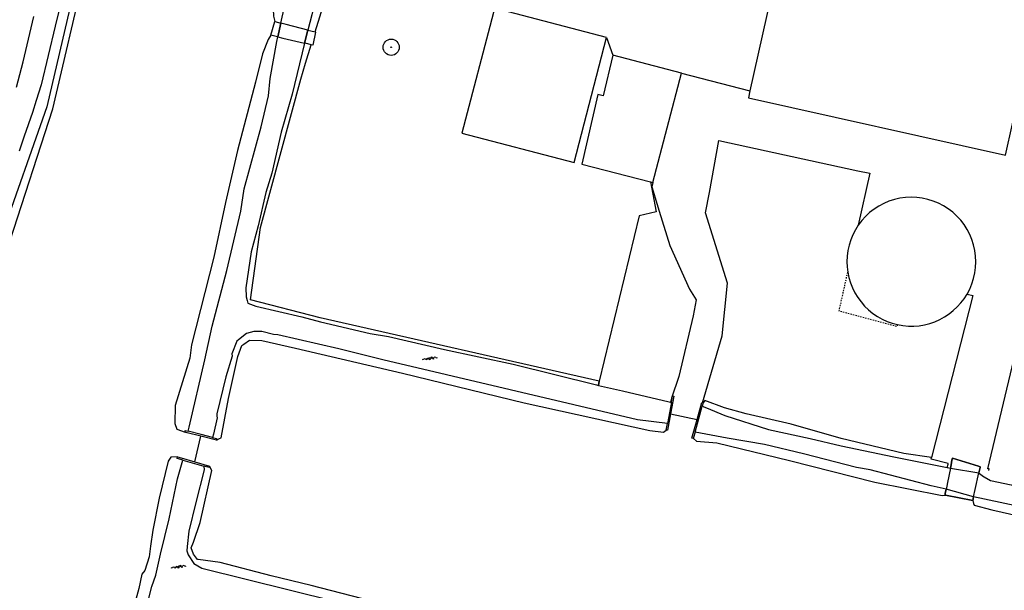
# Model space of a CAD drawing. Header units: metres. Extents: x 116958 to 118326, y 475500 to 477904.
# Tile 815 of 1001: x 117597 to 117750, y 476565 to 476653. Entities that reach past the tile are written whole.
import ezdxf

# ---------------------------------------------------------------- set-up
doc = ezdxf.new("R2010")
doc.units = ezdxf.units.M
doc.header["$LTSCALE"] = 0.2
doc.linetypes.add('MATGRENS', pattern=[2, 1, -1])
doc.layers.get('0').update_dxf_attribs({"color": 6})
for name, color, linetype in [('B-WE-GR-BOOM-G', 252, 'Continuous'), ('B-WE-GR-GROENVOORZIENING-GV', 252, 'Continuous'), ('B-WE-GW-WATERGANG_INSTEEK-G', 252, 'Continuous'), ('B-WE-GW-WATERGANG_WATERLIJN-G', 252, 'Continuous'), ('B-WE-IE-TERREINAFSCHEIDING_KUNSTMATIG_HEKWERK-G', 252, 'HEKWERK'), ('B-WE-KW-KUNSTWERK_LANDHOOFD-GV', 252, 'Continuous'), ('B-WE-KW-KUNSTWERK_TUNNEL-GV', 252, 'Continuous'), ('B-WE-KW-KUNSTWERK_WALBESCHERMING-GV', 252, 'Continuous'), ('B-WE-OG-BEBOUWING-GV', 252, 'Continuous'), ('B-WE-VH-MATERIAALGRENS-G', 252, 'MATGRENS'), ('B-WE-VH-VERHARDING_ASFALT-GV', 252, 'Continuous'), ('X-XX-WERKGRENS-G', 4, 'WERKGRENS')]:
    doc.layers.add(name, color=color, linetype=linetype)
doc.linetypes.add('HEKWERK', pattern='A,5,-1,[103,standaard.shx,S=0.5,R=0,X=0,Y=0],-1', length=7)
doc.linetypes.add('WERKGRENS', pattern='A,5,-2,[100,standaard.shx,S=1,R=0,X=0,Y=0],-2', length=9)

# ---------------------------------------------------------------- blocks, each defined once
blk = doc.blocks.new('BGTWT')
for centre, start_param, end_param in [((-0.024, -0.058), 5.873058, 6.693313), ((0.001, 0.072), 2.731465, 3.55172), ((0.027, -0.043), 5.873058, 6.693313), ((0.028, -0.058), 5.873058, 6.693313), ((0.053, 0.072), 2.731465, 3.55172), ((0.08, -0.043), 5.873058, 6.693313), ((0.106, 0.072), 2.731465, 3.55172), ((-0.106, 0.044), 2.731465, 3.55172), ((-0.08, -0.071), 5.873058, 6.693313), ((-0.053, 0.044), 2.731465, 3.55172), ((-0.05, 0.057), 2.731465, 3.55172), ((-0.027, -0.071), 5.873058, 6.693313), ((-0.001, 0.044), 2.731465, 3.55172), ((0.002, 0.057), 2.731465, 3.55172), ((0.055, 0.057), 2.731465, 3.55172)]:
    blk.add_ellipse(centre, major_axis=(0, 0.0627), ratio=0.52488, start_param=start_param, end_param=end_param)
blk = doc.blocks.new('Bestboom')
h = blk.add_hatch(color=256)
h.dxf.hatch_style = 1
h.paths.add_polyline_path([(41, 0, 1), (-41, 0, 1)])
for radius in [1260, 41.1]:
    blk.add_circle((0, 0), radius)

msp = doc.modelspace()

# ---------------------------------------------------------------- linework, layer by layer
at = {"layer": 'B-WE-GR-GROENVOORZIENING-GV', "flags": 128}
for points in [[(117688.318, 476650.708), (117689.283, 476647.988)], [(117699.922, 476645.212), (117710.555, 476642.437)], [(117703.224, 476594.066), (117706.25, 476604.45), (117707.06, 476612.63), (117703.686, 476623.497), (117704.292, 476626.686), (117705.758, 476634.748), (117727.32, 476630.032), (117729.17, 476629.65), (117727.374, 476621.618)], [(117695.118, 476628.337), (117695.988, 476623.658), (117693.369, 476623.038), (117687.187, 476597.392)], [(117695.493, 476628.24), (117695.33, 476627.57), (117696.492, 476623.779), (117698.125, 476618.448), (117701.16, 476611.7), (117702.198, 476610.037), (117701.76, 476607.53), (117699.551, 476598.124), (117698.376, 476594.781), (117698.274, 476594.289), (117698.249, 476594.166)], [(117747.614, 476583.55), (117747.67, 476583.785), (117747.454, 476583.816), (117756.354, 476621.099), (117756.621, 476621.034), (117756.67, 476621.24), (117814.042, 476607.795)], [(117744.246, 476610.906), (117745.16, 476610.67), (117738.733, 476585.582)], [(117698.232, 476592.335), (117702.366, 476591.454)], [(117624.414, 476584.902), (117625.351, 476588.856)]]:
    msp.add_lwpolyline(points, dxfattribs=at)
at = {"layer": 'B-WE-GW-WATERGANG_INSTEEK-G', "flags": 128}
for points in [[(117643.12, 476651.584), (117645.762, 476660.152), (117645.224, 476663.668), (117646.201, 476668.71), (117647.904, 476675.917), (117648.966, 476680.636), (117649.799, 476684.004), (117649.604, 476685.458), (117647.394, 476685.958), (117645.708, 476686.117), (117645.356, 476686.151), (117644.732, 476685.316), (117644.492, 476684.519), (117643.502, 476682.07), (117642.106, 476673.682), (117640.572, 476666.853), (117638.223, 476660.417), (117636.739, 476656.251), (117636.596, 476655.105), (117636.665, 476654.033), (117636.83, 476653.199)], [(117636.211, 476651.084), (117635.823, 476650.421), (117634.945, 476648.167), (117633.865, 476643.798), (117631.049, 476633.191), (117629.205, 476625.136), (117627.394, 476616.656), (117623.924, 476603.016), (117623.66, 476600.982), (117621.41, 476593.643), (117621.321, 476590.84), (117621.628, 476589.943), (117622.916, 476589.479)], [(117687.074, 476596.748), (117687.187, 476597.392), (117643.909, 476607.235), (117633.062, 476610.014), (117634.649, 476621.258), (117640.867, 476644.277), (117641.631, 476646.755), (117642.509, 476649.602)], [(117627.777, 476588.235), (117628.271, 476588.482), (117628.528, 476588.611), (117629.664, 476594.711), (117631.089, 476601.252), (117631.739, 476602.941), (117632.018, 476603.135), (117632.94, 476603.777), (117634.815, 476603.69), (117640.041, 476602.515), (117656.651, 476598.661), (117675.55, 476594.06), (117695.041, 476589.735), (117697.157, 476589.494), (117697.377, 476589.65), (117697.565, 476589.784)], [(117741.176, 476583.99), (117741.296, 476584.508), (117741.329, 476584.652), (117738.655, 476585.277), (117738.733, 476585.582), (117734.454, 476586.204), (117724.708, 476588.485), (117716.941, 476590.709), (117709.999, 476592.354), (117706.613, 476593.277), (117703.565, 476594.406), (117703.302, 476594.046)], [(117701.78, 476588.496), (117702.247, 476588.106), (117705.411, 476587.854), (117716.71, 476585.116), (117729.923, 476581.736), (117740.369, 476579.657), (117740.825, 476579.731)], [(117621.758, 476585.672), (117620.736, 476585.595), (117620.3, 476584.978), (117618.921, 476579.262), (117617.928, 476574.299), (117617.565, 476571.786), (117617.37, 476570.154), (117616.659, 476568.048), (117616.205, 476567.483), (117615.739, 476565.25), (117615.134, 476562.946), (117614.409, 476560.604), (117613.527, 476558.695), (117613.157, 476556.81), (117613.033, 476555.243), (117612.932, 476553.978), (117613.194, 476553.316)], [(117667.315, 476560.259), (117666.563, 476560.518), (117664.389, 476560.599), (117660.58, 476561.247), (117650.313, 476563.69), (117642.497, 476565.721), (117636.278, 476567.199), (117628.344, 476569.28), (117624.982, 476569.726), (117624.868, 476569.741), (117624.22, 476570.54), (117623.876, 476571.545), (117624.227, 476572.433), (117625.244, 476575.489), (117627.075, 476583.518), (117626.706, 476584.237)], [(117745.129, 476578.876), (117745.259, 476578.421), (117745.331, 476578.171), (117748.089, 476577.414), (117767.057, 476573.156), (117793.112, 476567.234), (117814.727, 476562.394), (117844.92, 476555.462), (117876.719, 476547.63), (117902.381, 476542.152), (117922.318, 476537.245), (117944.732, 476532.069), (117956.063, 476528.973), (117975.102, 476525.055), (118000, 476519.303)]]:
    msp.add_lwpolyline(points, dxfattribs=at)
at = {"layer": 'B-WE-GW-WATERGANG_WATERLIJN-G', "flags": 128}
for points in [[(117637.788, 476652.953), (117638.929, 476658.056), (117641.001, 476663.665), (117641.818, 476666.174), (117643.391, 476673.417), (117644.338, 476679.527), (117644.807, 476681.686), (117646.191, 476684.445), (117647.082, 476684.42), (117647.656, 476684.251), (117647.885, 476683.838), (117647.77, 476682.957), (117646.833, 476678.811), (117644.86, 476669.471), (117643.966, 476664.414), (117644.153, 476663.548), (117643.785, 476662.123), (117644.306, 476660.95), (117644.348, 476660.856), (117644.069, 476659.279), (117643.541, 476658.315), (117642.591, 476654.257), (117641.979, 476651.877)], [(117623.411, 476589.621), (117623.567, 476590.289), (117626.005, 476600.72), (117627.136, 476605.927), (117629.409, 476614.549), (117631.586, 476623.762), (117632.102, 476627.264), (117634.738, 476636.848), (117635.86, 476641.654), (117636.135, 476644.384), (117637.147, 476650.089), (117637.312, 476650.825)], [(117641.457, 476649.849), (117639.531, 476641.914), (117637.823, 476636.029), (117636.388, 476629.684), (117635.432, 476626.694), (117634.26, 476621.501), (117633.195, 476617.463), (117632.343, 476611.872), (117632.379, 476610.474), (117632.533, 476609.904), (117632.643, 476609.499), (117633.916, 476609.028), (117641.064, 476607.385), (117643.94, 476606.621), (117651.616, 476604.782), (117654.476, 476604.341), (117663.19, 476602.308), (117673.848, 476600.014), (117686.756, 476596.819), (117687.074, 476596.748)], [(117697.756, 476590.809), (117693.142, 476591.394), (117653.59, 476600.733), (117646.777, 476602.401), (117637.32, 476604.574), (117636.665, 476604.662), (117634.852, 476605.083), (117633.602, 476605.124), (117632.447, 476604.786), (117631.215, 476603.794), (117630.972, 476603.599), (117630.166, 476601.637), (117630.221, 476601.26), (117629.258, 476598.055), (117627.849, 476592.311), (117627.868, 476591.974), (117627.883, 476591.719), (117627.325, 476589.196), (117627.203, 476588.642)], [(117687.074, 476596.748), (117690.805, 476595.917), (117698.043, 476594.214), (117698.249, 476594.166)], [(117698.249, 476594.166), (117698.375, 476594.136)], [(117703.162, 476593.537), (117703.829, 476593.258), (117706.671, 476592.065), (117713.459, 476589.887), (117719.889, 476588.484), (117724.711, 476587.376), (117732.865, 476585.642), (117741.176, 476583.99)], [(117741.004, 476580.632), (117738.685, 476581.148), (117729.207, 476583.642), (117727.07, 476584.006), (117718.895, 476586.15), (117712.844, 476587.594), (117707.034, 476588.533), (117702.05, 476589.479)], [(117615.867, 476552.52), (117615.712, 476553.746), (117615.455, 476555.776), (117615.409, 476556.143), (117617.755, 476565.532), (117618.406, 476567.312), (117619.115, 476570.566), (117620.465, 476576.017), (117621.727, 476582.274), (117622.582, 476585.163)], [(117625.839, 476584.232), (117625.864, 476583.643), (117624.59, 476578.581), (117623.533, 476574.14), (117623.255, 476571.734), (117623.179, 476571.071), (117623.428, 476570.444), (117624.259, 476569.099), (117625.528, 476568.372), (117666.592, 476558.191)], [(117741.176, 476583.99), (117741.653, 476583.896)], [(117746.078, 476583.172), (117746.199, 476583.077)], [(117746.199, 476583.077), (117746.816, 476582.595), (117746.906, 476582.547), (117747.899, 476582.013), (117751.079, 476581.312), (117766.706, 476577.166), (117775.705, 476575.19), (117786.216, 476572.73), (117789.611, 476572.044), (117795.682, 476570.339), (117809.848, 476567.304), (117820.48, 476564.387), (117825.812, 476563.388), (117834.068, 476561.331), (117853.634, 476556.803), (117864.395, 476554.126), (117876.003, 476551.38)], [(118008.083, 476519.036), (117987.603, 476523.631), (117977.253, 476525.883), (117970.896, 476527.532), (117958.529, 476530.114), (117947.947, 476532.939), (117936.046, 476535.83), (117919.861, 476539.478), (117913.726, 476541.11), (117898.775, 476544.525), (117886.28, 476547.321), (117870.085, 476550.707), (117863.34, 476552.498), (117851.907, 476555.368), (117839.778, 476558.157), (117828.948, 476560.502), (117821.318, 476562.266), (117812.506, 476564.544), (117795.518, 476568.293), (117767.088, 476574.806), (117762.978, 476575.875), (117754.25, 476577.518), (117745.259, 476579.463)]]:
    msp.add_lwpolyline(points, dxfattribs=at)
at = {"layer": 'B-WE-IE-TERREINAFSCHEIDING_KUNSTMATIG_HEKWERK-G', "flags": 128}
msp.add_lwpolyline([(117655.924, 476732.161), (117643.936, 476734.222), (117624.81, 476737.589), (117624.664, 476737.614), (117622.849, 476730.171), (117619.888, 476717.614), (117608.977, 476672.179), (117601.493, 476639.946), (117594.279, 476619.495)], dxfattribs=at)
at = {"layer": 'B-WE-KW-KUNSTWERK_LANDHOOFD-GV', "flags": 128}
for points in [[(117636.211, 476651.084), (117636.83, 476653.199)], [(117636.83, 476653.199), (117637.788, 476652.953)], [(117637.312, 476650.825), (117637.788, 476652.953)], [(117637.312, 476650.825), (117637.062, 476650.884), (117636.211, 476651.084)], [(117641.979, 476651.877), (117641.457, 476649.849)], [(117641.979, 476651.877), (117642.456, 476651.754), (117643.12, 476651.584)], [(117643.12, 476651.584), (117643.169, 476651.571), (117642.755, 476649.544), (117642.509, 476649.602)], [(117642.509, 476649.602), (117641.976, 476649.727), (117641.457, 476649.849)], [(117741.653, 476583.896), (117741.757, 476584.417), (117741.897, 476585.122), (117741.961, 476585.446), (117746.014, 476584.238), (117746.287, 476584.119), (117746.258, 476583.988), (117746.078, 476583.172)], [(117741.653, 476583.896), (117746.078, 476583.172)], [(117740.825, 476579.731), (117740.872, 476579.966), (117741.004, 476580.632)], [(117745.259, 476579.463), (117741.004, 476580.632)], [(117745.129, 476578.876), (117740.898, 476579.717), (117740.825, 476579.731)], [(117745.259, 476579.463), (117745.129, 476578.876)]]:
    msp.add_lwpolyline(points, dxfattribs=at)
at = {"layer": 'B-WE-KW-KUNSTWERK_TUNNEL-GV', "flags": 128}
for points in [[(117641.457, 476649.849), (117641.979, 476651.877), (117638.594, 476652.746), (117637.788, 476652.953), (117637.312, 476650.825), (117638.09, 476650.642), (117641.457, 476649.849)], [(117740.825, 476579.731), (117740.898, 476579.717), (117745.129, 476578.876), (117745.259, 476579.463), (117745.508, 476580.593), (117746.078, 476583.172), (117746.258, 476583.988), (117746.287, 476584.119), (117746.014, 476584.238), (117741.961, 476585.446), (117741.897, 476585.122), (117741.757, 476584.417), (117741.653, 476583.896), (117741.212, 476581.679), (117741.097, 476581.098), (117741.004, 476580.632), (117740.872, 476579.966), (117740.825, 476579.731)]]:
    msp.add_lwpolyline(points, dxfattribs=at)
at = {"layer": 'B-WE-KW-KUNSTWERK_WALBESCHERMING-GV', "flags": 128}
msp.add_lwpolyline([(117687.187, 476597.392), (117687.074, 476596.748), (117690.805, 476595.917), (117698.043, 476594.214), (117698.249, 476594.166), (117698.375, 476594.136)], dxfattribs=at)
at = {"layer": 'B-WE-OG-BEBOUWING-GV', "flags": 128}
for points in [[(117710.319, 476641.376), (117750.213, 476632.447), (117755.652, 476656.85), (117715.803, 476666.046), (117710.555, 476642.437), (117710.319, 476641.376)], [(117688.318, 476650.708), (117670.93, 476655.254), (117670.758, 476654.594), (117665.887, 476635.89), (117683.275, 476631.344), (117688.318, 476650.708)], [(117689.283, 476647.988), (117687.775, 476641.67), (117686.978, 476641.855), (117684.481, 476631.081), (117695.118, 476628.337), (117695.493, 476628.24), (117699.922, 476645.212), (117689.283, 476647.988)], [(117725.643, 476616.802), (117725.606, 476615.94), (117725.639, 476615.121), (117725.74, 476614.307), (117725.915, 476613.474), (117726.159, 476612.659), (117726.473, 476611.867), (117726.852, 476611.105), (117727.295, 476610.379), (117727.798, 476609.692), (117728.357, 476609.051), (117728.969, 476608.459), (117729.63, 476607.922), (117730.333, 476607.443), (117731.075, 476607.025), (117731.849, 476606.672), (117732.651, 476606.387), (117733.474, 476606.17), (117734.3, 476606.026), (117735.135, 476605.951), (117735.974, 476605.947), (117736.809, 476606.013), (117737.637, 476606.149), (117738.45, 476606.353), (117739.243, 476606.625), (117740.01, 476606.963), (117740.747, 476607.363), (117741.447, 476607.824), (117742.107, 476608.342), (117742.721, 476608.913), (117743.284, 476609.534), (117743.794, 476610.2), (117744.246, 476610.906), (117744.655, 476611.684), (117744.994, 476612.495), (117745.26, 476613.333), (117745.452, 476614.191), (117745.567, 476615.062), (117745.606, 476615.94), (117745.568, 476616.814), (117745.453, 476617.681), (117745.263, 476618.535), (117745, 476619.369), (117744.664, 476620.177), (117744.259, 476620.953), (117743.788, 476621.69), (117743.254, 476622.383), (117742.662, 476623.027), (117742.015, 476623.616), (117741.32, 476624.147), (117740.581, 476624.615), (117739.803, 476625.017), (117738.994, 476625.349), (117738.159, 476625.609), (117737.304, 476625.795), (117736.436, 476625.906), (117735.562, 476625.94), (117734.688, 476625.898), (117733.822, 476625.78), (117732.968, 476625.586), (117732.135, 476625.319), (117731.329, 476624.979), (117730.555, 476624.571), (117729.82, 476624.097), (117729.13, 476623.56), (117728.488, 476622.965), (117727.902, 476622.316), (117727.374, 476621.618), (117726.915, 476620.888), (117726.522, 476620.121), (117726.195, 476619.322), (117725.939, 476618.499), (117725.754, 476617.657), (117725.643, 476616.802)], [(117698.375, 476594.136), (117698.556, 476595.109), (117698.729, 476595.063), (117698.232, 476592.335)], [(117698.375, 476594.136), (117697.756, 476590.809)], [(117702.05, 476589.479), (117703.162, 476593.537)], [(117702.366, 476591.454), (117703.115, 476594.093), (117703.224, 476594.066)], [(117703.302, 476594.046), (117703.162, 476593.537)], [(117703.224, 476594.066), (117703.302, 476594.046)], [(117698.232, 476592.335), (117698.132, 476591.784), (117697.766, 476589.777), (117697.629, 476589.782), (117697.565, 476589.784)], [(117701.78, 476588.496), (117701.54, 476588.544), (117702.366, 476591.454)], [(117622.916, 476589.479), (117622.936, 476589.743), (117623.411, 476589.621)], [(117697.565, 476589.784), (117697.756, 476590.809)], [(117625.351, 476588.856), (117623.275, 476589.387), (117622.916, 476589.479)], [(117627.203, 476588.642), (117625.41, 476589.105), (117623.411, 476589.621)], [(117627.777, 476588.235), (117625.351, 476588.856)], [(117627.203, 476588.642), (117627.81, 476588.485), (117627.777, 476588.235)], [(117702.05, 476589.479), (117701.825, 476588.66), (117701.78, 476588.496)], [(117622.582, 476585.163), (117622.243, 476585.26), (117621.682, 476585.42), (117621.758, 476585.672)], [(117621.758, 476585.672), (117622.306, 476585.513), (117624.414, 476584.902)], [(117622.582, 476585.163), (117625.839, 476584.232)], [(117624.414, 476584.902), (117626.706, 476584.237)], [(117626.706, 476584.237), (117626.658, 476583.997), (117625.839, 476584.232)]]:
    msp.add_lwpolyline(points, dxfattribs=at)
at = {"layer": 'B-WE-VH-MATERIAALGRENS-G', "flags": 128}
msp.add_lwpolyline([(117733.474, 476606.17), (117733.394, 476605.874), (117724.393, 476608.283), (117725.74, 476614.307)], dxfattribs=at)
at = {"layer": 'B-WE-VH-VERHARDING_ASFALT-GV'}
for p, q in [((117608.044, 476674.685), (117602.79, 476652.496)), ((117597.781, 476646.946), (117599.462, 476653.987)), ((117602.79, 476652.496), (117600.576, 476643.401)), ((117597.293, 476644.987), (117597.781, 476646.946)), ((117596.751, 476643.042), (117597.293, 476644.987)), ((117600.576, 476643.401), (117599.829, 476640.959)), ((117599.829, 476640.959), (117599.237, 476639.1)), ((117599.237, 476639.1), (117597.948, 476635.422)), ((117597.948, 476635.422), (117597.163, 476633.062))]:
    msp.add_line(p, q, dxfattribs=at)
at = {"layer": 'X-XX-WERKGRENS-G', "flags": 128}
msp.add_lwpolyline([(117645.966, 476862.608), (117634.975, 476865.215), (117637.549, 476876.062), (117633.091, 476878.039), (117638.284, 476901.007, 0.0070034), (117641.226, 476914.924), (117644.773, 476932.942, -0.0094765), (117648.775, 476951.419), (117682.14, 477092.483), (117684.939, 477091.821), (117690.015, 477113.189), (117687.195, 477113.856), (117696.076, 477151.406), (117682.569, 477154.508), (117677.871, 477156.523), (117675.919, 477151.954), (117677.602, 477151.204), (117617.875, 476891.201, -0.1410306), (117612.051, 476885.173), (117608.886, 476872.162), (117616.633, 476870.35), (117594.455, 476775.581), (117591.666, 476762.626), (117557.231, 476770.236), (117535.942, 476756.762), (117522.825, 476758.076), (117522.122, 476749.735), (117520.3, 476747.178), (117535.038, 476744.547), (117534.966, 476740.512), (117573.086, 476730.733), (117571.947, 476714.535), (117565.215, 476668.074), (117554.446, 476619.405), (117549.004, 476617.336), (117546.955, 476605.911), (117551.028, 476605.181), (117550.381, 476598.052), (117540.244, 476553.057), (117535.446, 476554.002), (117533.471, 476545.052), (117547.576, 476541.939), (117533.456, 476476.213), (117526.697, 476477.744), (117522.557, 476461.911), (117516.78, 476459.483), (117507.879, 476463.515), (117505.893, 476459.239), (117469.651, 476476.107), (117445.515, 476423.418), (117445.969, 476417.986), (117435.042, 476418.679), (117428.138, 476420.77), (117425.4, 476412.334), (117423.691, 476405.197), (117410.801, 476410.43), (117409.707, 476407.766), (117426.749, 476399.88), (117460.942, 476387.067), (117495.102, 476379.225), (117493.473, 476372.266), (117476.762, 476376.217), (117474.371, 476365.471), (117490.826, 476361.761), (117489.011, 476354.226), (117492.171, 476353.519), (117480.28, 476305.319), (117481.559, 476284.029), (117447.927, 476135.022), (117473.064, 476129.348), (117488.546, 476194.332), (117500.593, 476245.915), (117521.692, 476335.956), (117536.075, 476396.456), (117539.34, 476409.195), (117544.629, 476407.966), (117544.761, 476408.532), (117545.639, 476412.323), (117546.285, 476414.538), (117547.002, 476416.759), (117547.783, 476418.957), (117548.626, 476421.133), (117549.535, 476423.292), (117550.414, 476425.27), (117552.646, 476424.738), (117556.736, 476433.563), (117554.56, 476434.571), (117556.966, 476439.647), (117557.923, 476441.832), (117558.828, 476444.033), (117559.893, 476446.798), (117553.617, 476449.004), (117553.613, 476449.012, 0.0214664), (117555.402, 476455.195), (117565.967, 476498.595), (117570.396, 476517.672), (117575.056, 476516.78), (117577.827, 476530.802), (117583.117, 476555.018), (117595.731, 476619.079), (117602.418, 476639.656), (117617.479, 476703.965), (117625.5, 476736.7), (117655.241, 476731.488), (117659.402, 476732.956), (117666.831, 476731.123), (117669.317, 476741.762), (117666.401, 476742.399, -0.4262244), (117663.39, 476747.393), (117663.437, 476747.595), (117644.312, 476752.004, -0.1598781), (117642.178, 476753.295), (117640.415, 476755.345, 0.1599713), (117634.861, 476758.701), (117632.898, 476759.153), (117633.552, 476762.081), (117631.458, 476762.563), (117637.173, 476786.581), (117628.152, 476788.606), (117645.966, 476862.608)], format="xyb", dxfattribs=at)

# ---------------------------------------------------------------- block references
at = {"layer": 'B-WE-GR-BOOM-G', "xscale": 0.001, "yscale": 0.001, "zscale": 0.001}
msp.add_blockref('Bestboom', (117654.9, 476649.21), dxfattribs=at)
at = {"layer": 'B-WE-GW-WATERGANG_WATERLIJN-G', "xscale": 10, "yscale": 10, "zscale": 10}
for p in [(117660.893, 476600.926), (117621.898, 476568.613)]:
    msp.add_blockref('BGTWT', p, dxfattribs=at)

doc.saveas('drawing.dxf')
